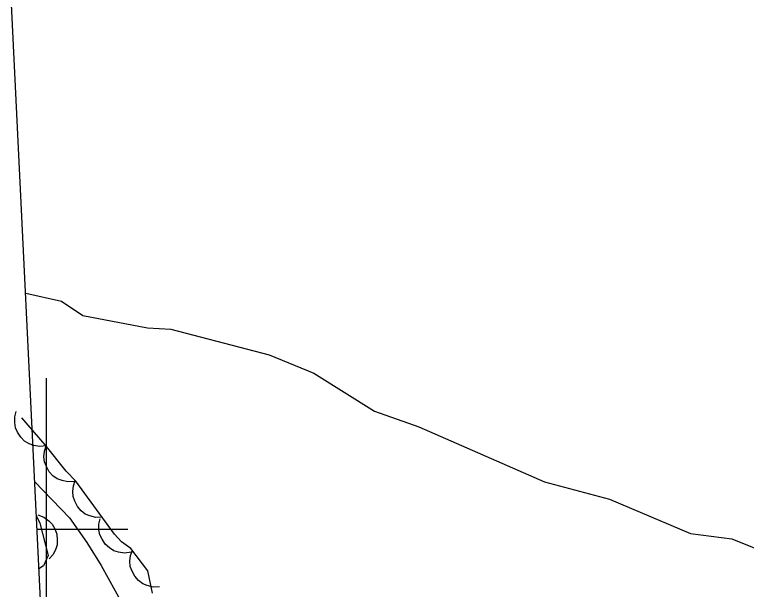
# Model space of a CAD drawing. Extents: x 336540 to 340074, y 5572036 to 5573747.
# Drawn here: x 336597.9 to 336646.24, y 5572796.03 to 5572834.02 of the extents above; entities that cross this region are included whole.
import ezdxf

# ---------------------------------------------------------------- set-up
doc = ezdxf.new("R2010")
doc.units = 0
for name, color, linetype in [('Niveau 2', 7, 'Continuous'), ('Niveau 22', 7, 'Continuous'), ('Niveau 44', 7, 'Continuous'), ('Niveau 60', 7, 'Continuous'), ('Niveau 61', 7, 'Continuous')]:
    doc.layers.add(name, color=color, linetype=linetype)

msp = doc.modelspace()

# ---------------------------------------------------------------- linework, layer by layer
at = {"layer": 'Niveau 2'}
msp.add_lwpolyline([(336598.64, 5572815.6), (336601, 5572815.08), (336602.41, 5572814.13), (336606.67, 5572813.31), (336608.21, 5572813.23), (336614.71, 5572811.54), (336617.66, 5572810.32), (336621.68, 5572807.81), (336624.6, 5572806.78), (336632.9, 5572803.14), (336637.19, 5572802), (336642.56, 5572799.72), (336645.29, 5572799.36), (336647.9, 5572798.31)], dxfattribs=at)
at = {"layer": 'Niveau 22'}
msp.add_lwpolyline([(336599.22, 5572803.16), (336601.52, 5572800.75), (336602.67, 5572799.12), (336603.61, 5572797.61), (336605.01, 5572795.09), (336606.15, 5572791.4), (336606.67, 5572790.55)], dxfattribs=at)
at = {"layer": 'Niveau 44'}
for points in [[(336599.98, 5572805.52), (336599.57, 5572805.47), (336599.17, 5572805.54), (336598.85, 5572805.64), (336598.56, 5572805.83), (336598.3, 5572806.09), (336598.1, 5572806.42), (336597.96, 5572806.71), (336597.91, 5572807.06), (336597.92, 5572807.43), (336598.01, 5572807.78)], [(336607, 5572795.79), (336606.69, 5572797.25), (336605.58, 5572798.74), (336604.95, 5572799.18), (336604.49, 5572799.68), (336601.94, 5572803.18), (336601.3, 5572803.84), (336599.92, 5572805.59), (336598.37, 5572807.37)], [(336601.84, 5572803.16), (336601.42, 5572803.13), (336601.03, 5572803.22), (336600.72, 5572803.33), (336600.43, 5572803.54), (336600.18, 5572803.81), (336600, 5572804.15), (336599.87, 5572804.45), (336599.84, 5572804.8), (336599.87, 5572805.17), (336599.98, 5572805.51)], [(336603.68, 5572800.8), (336603.26, 5572800.78), (336602.87, 5572800.89), (336602.56, 5572801.01), (336602.29, 5572801.23), (336602.05, 5572801.51), (336601.88, 5572801.86), (336601.76, 5572802.16), (336601.75, 5572802.51), (336601.79, 5572802.88), (336601.91, 5572803.22)], [(336599.33, 5572800.91), (336599.57, 5572800.41), (336600.12, 5572798.28), (336599.8, 5572797.59), (336599.5, 5572797.38)], [(336599.43, 5572800.95), (336599.82, 5572800.81), (336600.15, 5572800.56), (336600.39, 5572800.33), (336600.56, 5572800.03), (336600.68, 5572799.68), (336600.72, 5572799.3), (336600.71, 5572798.97), (336600.6, 5572798.64), (336600.42, 5572798.31), (336600.18, 5572798.04)], [(336605.59, 5572798.49), (336605.17, 5572798.43), (336604.77, 5572798.49), (336604.45, 5572798.58), (336604.16, 5572798.77), (336603.88, 5572799.01), (336603.68, 5572799.34), (336603.53, 5572799.63), (336603.47, 5572799.97), (336603.47, 5572800.35), (336603.56, 5572800.7)], [(336607.47, 5572796.2), (336607.06, 5572796.18), (336606.66, 5572796.28), (336606.36, 5572796.4), (336606.08, 5572796.62), (336605.84, 5572796.9), (336605.66, 5572797.24), (336605.54, 5572797.54), (336605.52, 5572797.89), (336605.56, 5572798.26), (336605.68, 5572798.6)]]:
    msp.add_lwpolyline(points, dxfattribs=at)
at = {"layer": 'Niveau 60'}
msp.add_lwpolyline([(339458.94, 5573698.73), (339531.5, 5572199.65), (336635.22, 5572059.46), (336562.66, 5573558.54), (339458.94, 5573698.73)], dxfattribs=at)
at = {"layer": 'Niveau 61'}
for points in [[(336600, 5572790), (336600, 5572810)], [(336599.38, 5572800), (336605.38, 5572800)]]:
    msp.add_lwpolyline(points, dxfattribs=at)

doc.saveas('drawing.dxf')
